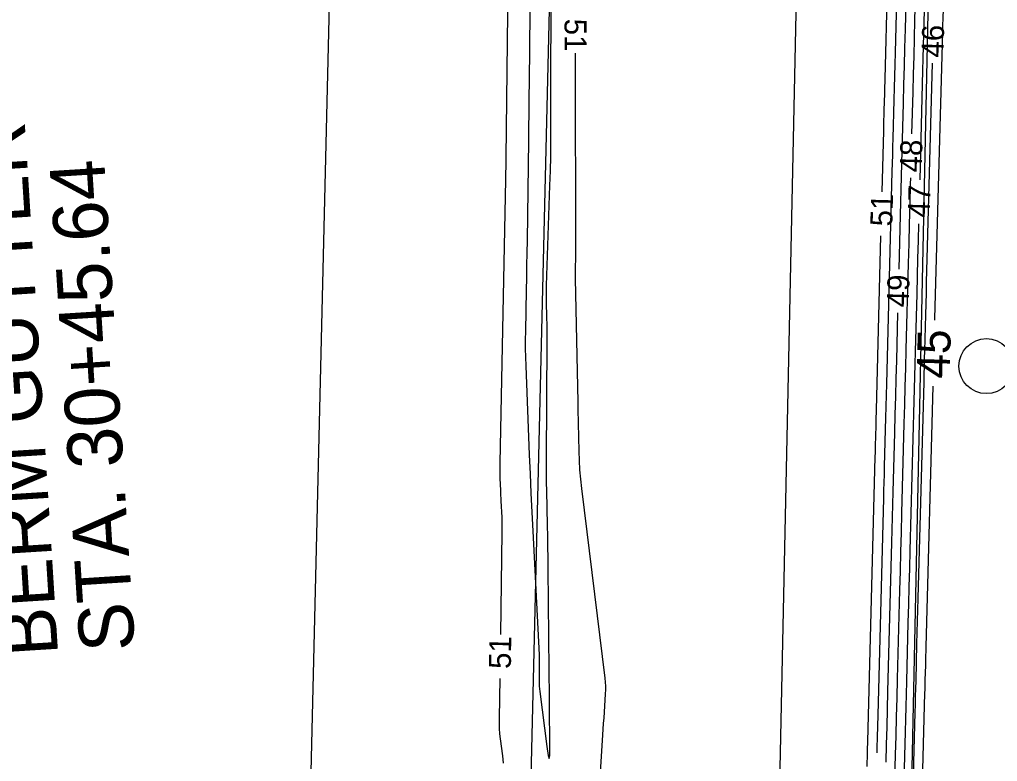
# Model space of a CAD drawing. Extents: x 2384780 to 2405861, y 547869 to 573706.
# Drawn here: x 2395635.8 to 2395724.7, y 553907.2 to 553974.7 of the extents above; entities that cross this region are included whole.
import ezdxf

# ---------------------------------------------------------------- set-up
doc = ezdxf.new("R2010")
doc.units = 0
for name, color, linetype in [('Old_Level_23', 7, 'Continuous'), ('Old_Level_5', 7, 'Continuous'), ('Old_Level_6', 7, 'Continuous'), ('Old_Level_60', 7, 'Continuous'), ('Old_Level_61', 7, 'Continuous'), ('Old_Level_63', 7, 'Continuous'), ('Prop Buffer Zone 1', 7, 'Continuous'), ('Prop Buffer Zone 2', 7, 'Continuous')]:
    doc.layers.add(name, color=color, linetype=linetype)

msp = doc.modelspace()

# ---------------------------------------------------------------- linework, layer by layer
at = {"layer": 'Old_Level_23'}
msp.add_circle((2395723.6565, 553943.171), 2.5, dxfattribs=at)
at = {"layer": 'Old_Level_6'}
for p, q in [((2395711.6968, 554229.78659), (2395702.13538, 553776.5459)), ((2395723.63825, 554226.88475), (2395714.41986, 553789.90496))]:
    msp.add_line(p, q, dxfattribs=at)
at = {"layer": 'Old_Level_60'}
for points in [[(2395714.17825, 553959.01725), (2395714.323, 553964.583), (2395714.33525, 553965.0505), (2395714.3475, 553965.51775), (2395714.36, 553965.98525), (2395714.3725, 553966.4525), (2395714.4135, 553967.97925), (2395714.42225, 553968.3065), (2395714.431, 553968.63375), (2395714.43975, 553968.961), (2395714.44825, 553969.288), (2395715.09775, 553994.26125)], [(2395716.598, 553986.64425), (2395716.26425, 553973.8135), (2395716.22025, 553972.1325), (2395716.176, 553970.45175), (2395716.1315, 553968.77075), (2395716.0865, 553967.08975), (2395715.93875, 553961.59875), (2395715.90725, 553960.422), (2395715.876, 553959.2455), (2395715.845, 553958.06875), (2395715.81425, 553956.892), (2395715.687, 553952.00275)], [(2395680.222, 553983.20425), (2395679.963, 553962.106), (2395679.96075, 553961.91225), (2395679.95825, 553961.7185), (2395679.95575, 553961.52475), (2395679.95325, 553961.331), (2395679.94475, 553960.69775), (2395679.94275, 553960.562), (2395679.94075, 553960.4265), (2395679.93825, 553960.29075), (2395679.9355, 553960.15525), (2395679.41075, 553934.343), (2395679.40625, 553934.0025), (2395679.407, 553933.662), (2395679.413, 553933.32175), (2395679.42425, 553932.9815), (2395679.469, 553931.87), (2395679.47875, 553931.63175), (2395679.48925, 553931.39375), (2395679.5005, 553931.1555), (2395679.51225, 553930.9175), (2395679.5895, 553929.3935), (2395679.6035, 553929.06675), (2395679.612, 553928.74), (2395679.615, 553928.41325), (2395679.61275, 553928.08625), (2395679.46825, 553918.77325)], [(2395717.33275, 553982.24175), (2395717.1345, 553974.625), (2395717.092, 553972.99275), (2395717.049, 553971.3605), (2395717.0055, 553969.7285), (2395716.96175, 553968.09625), (2395716.85975, 553964.30225)], [(2395718.1145, 553979.65025), (2395717.98, 553974.48375), (2395717.951, 553973.37675), (2395717.922, 553972.2695), (2395717.8925, 553971.1625), (2395717.863, 553970.05525), (2395717.59525, 553960.10575)], [(2395688.0835, 553898.46975), (2395688.79525, 553909.6435), (2395688.828, 553910.15575), (2395688.8605, 553910.66825), (2395688.89325, 553911.1805), (2395688.92575, 553911.69275), (2395689.0325, 553913.36625), (2395689.047, 553913.72475), (2395689.04475, 553914.0825), (2395689.026, 553914.44), (2395688.9905, 553914.797), (2395686.87225, 553932.034), (2395686.779, 553932.87975), (2395686.7065, 553933.72725), (2395686.655, 553934.57625), (2395686.6245, 553935.4265), (2395686.534, 553939.27325), (2395686.53275, 553939.336), (2395686.53175, 553939.39875), (2395686.5315, 553939.4615), (2395686.53175, 553939.52425), (2395686.53275, 553939.729), (2395686.53275, 553939.773), (2395686.53275, 553939.81675), (2395686.53225, 553939.86075), (2395686.53125, 553939.90475), (2395686.28875, 553951.15525), (2395686.28625, 553951.3235), (2395686.286, 553951.492), (2395686.28825, 553951.6605), (2395686.29275, 553951.829), (2395686.31125, 553952.37925), (2395686.3145, 553952.497), (2395686.317, 553952.615), (2395686.3185, 553952.733), (2395686.319, 553952.85075), (2395686.304, 553971.63425)], [(2395718.72925, 553970.72025), (2395718.2215, 553951.84275), (2395718.1945, 553950.83975), (2395718.168, 553949.83675), (2395718.1415, 553948.83375), (2395718.11525, 553947.83075), (2395718.03, 553944.55425), (2395718.01175, 553943.85225), (2395717.99325, 553943.15), (2395717.97475, 553942.448), (2395717.95575, 553941.746), (2395717.42575, 553922.0365), (2395717.39825, 553921.00775), (2395717.371, 553919.979), (2395717.34375, 553918.9505), (2395717.317, 553917.92175), (2395717.22975, 553914.56125), (2395717.21075, 553913.84125), (2395717.192, 553913.121), (2395717.17275, 553912.401), (2395717.1535, 553911.681), (2395716.6305, 553892.23225)], [(2395716.75225, 553960.30375), (2395716.73625, 553959.70525), (2395716.688, 553957.90725), (2395716.64025, 553956.10925), (2395716.593, 553954.311), (2395716.546, 553952.513), (2395716.34225, 553944.67825), (2395716.29825, 553942.9995), (2395716.25425, 553941.3205), (2395716.2095, 553939.64175), (2395716.1645, 553937.963), (2395715.94475, 553929.7915), (2395715.898, 553928.0405), (2395715.8515, 553926.2895), (2395715.80525, 553924.53825), (2395715.75975, 553922.78725), (2395715.55025, 553914.732), (2395715.50525, 553913.006), (2395715.45975, 553911.28), (2395715.414, 553909.55375), (2395715.36775, 553907.82775), (2395715.154, 553899.8785)], [(2395717.48775, 553956.10725), (2395717.447, 553954.5835), (2395717.40425, 553952.973), (2395717.36175, 553951.36225), (2395717.31975, 553949.75175), (2395717.18275, 553944.49025), (2395717.1535, 553943.36275), (2395717.12375, 553942.23525), (2395717.09375, 553941.108), (2395717.0635, 553939.9805), (2395716.69875, 553926.41425), (2395716.65475, 553924.77425), (2395716.61125, 553923.13425), (2395716.568, 553921.49425), (2395716.52525, 553919.85425), (2395716.386, 553914.4965), (2395716.356, 553913.3485), (2395716.32575, 553912.2005), (2395716.29525, 553911.0525), (2395716.2645, 553909.9045), (2395715.908, 553896.637)], [(2395712.8155, 553906.75175), (2395712.84875, 553907.98825), (2395712.85575, 553908.253), (2395712.86275, 553908.518), (2395712.86975, 553908.783), (2395712.87675, 553909.04775), (2395713.549, 553934.9085), (2395713.56, 553935.33175), (2395713.57125, 553935.755), (2395713.58225, 553936.17825), (2395713.59375, 553936.60125), (2395713.631, 553937.98375), (2395713.63875, 553938.28), (2395713.64675, 553938.57625), (2395713.6545, 553938.8725), (2395713.66225, 553939.16875), (2395714.0745, 553955.0185)], [(2395715.583, 553948.004), (2395715.471, 553943.69425), (2395715.428, 553942.05), (2395715.38475, 553940.40575), (2395715.34125, 553938.7615), (2395715.297, 553937.1175), (2395715.15275, 553931.7465), (2395715.12175, 553930.5955), (2395715.09125, 553929.4445), (2395715.061, 553928.29375), (2395715.031, 553927.14275), (2395714.67825, 553913.57325), (2395714.63625, 553911.96625), (2395714.594, 553910.35925), (2395714.55125, 553908.75225), (2395714.50825, 553907.14525)], [(2395679.40625, 553914.77375), (2395679.35025, 553911.163), (2395679.3515, 553910.6875), (2395679.37, 553910.21275), (2395679.40575, 553909.739), (2395679.4585, 553909.26625), (2395679.6595, 553907.7235), (2395679.6945, 553907.39275), (2395679.7135, 553907.0615)]]:
    msp.add_lwpolyline(points, dxfattribs=at)
at = {"layer": 'Old_Level_61'}
for points in [[(2395715.852, 553990.606), (2395715.36, 553971.691), (2395715.33175, 553970.61675), (2395715.3035, 553969.54275), (2395715.275, 553968.4685), (2395715.24625, 553967.39425), (2395715.15175, 553963.8855), (2395715.13175, 553963.1335), (2395715.11175, 553962.3815), (2395715.092, 553961.62975), (2395715.07225, 553960.87775), (2395714.57, 553941.5585), (2395714.543, 553940.52475), (2395714.51575, 553939.491), (2395714.48825, 553938.45725), (2395714.4605, 553937.42375), (2395714.36975, 553934.047), (2395714.3505, 553933.32325), (2395714.33125, 553932.59975), (2395714.312, 553931.87625), (2395714.29325, 553931.1525), (2395713.7805, 553911.424), (2395713.7545, 553910.43125), (2395713.72825, 553909.43875), (2395713.702, 553908.446), (2395713.69, 553908.00275)], [(2395683.0455, 553913.59425), (2395683.69675, 553908.59525), (2395683.8235, 553907.754), (2395683.91175, 553907.4765), (2395683.96075, 553907.76325), (2395683.97125, 553908.61425), (2395683.9415, 553912.31525), (2395683.935, 553913.10825), (2395683.92825, 553913.90125), (2395683.921, 553914.6945), (2395683.9135, 553915.4875), (2395683.8245, 553924.776), (2395683.8135, 553925.75225), (2395683.799, 553926.72875), (2395683.781, 553927.705), (2395683.75975, 553928.68125), (2395683.68475, 553931.87025), (2395683.671, 553932.55375), (2395683.6625, 553933.23725), (2395683.65875, 553933.92075), (2395683.66, 553934.60425), (2395683.71925, 553945.52625), (2395683.72025, 553946.02075), (2395683.718, 553946.515), (2395683.7125, 553947.0095), (2395683.7035, 553947.50375), (2395683.6685, 553949.1185), (2395683.6635, 553949.4645), (2395683.66325, 553949.8105), (2395683.6675, 553950.1565), (2395683.67675, 553950.50225), (2395683.98125, 553959.58975), (2395684.02025, 553960.91825), (2395684.0475, 553962.247), (2395684.0635, 553963.576), (2395684.06825, 553964.905), (2395684.06475, 553969.24675), (2395684.065, 553970.17725), (2395684.067, 553971.10775), (2395684.07075, 553972.038), (2395684.07625, 553972.9685), (2395684.14725, 553983.19125)], [(2395682.18525, 553981.48075), (2395682.135, 553974.26775), (2395682.127, 553973.217), (2395682.1175, 553972.166), (2395682.10675, 553971.11525), (2395682.0945, 553970.06425), (2395682.0525, 553966.63175), (2395682.04325, 553965.896), (2395682.034, 553965.1605), (2395682.0245, 553964.42475), (2395682.01475, 553963.68925), (2395681.89425, 553954.59875), (2395681.878, 553953.4655), (2395681.86, 553952.33225), (2395681.84, 553951.19925), (2395681.818, 553950.066), (2395681.74275, 553946.36425), (2395681.7325, 553945.57125), (2395681.7345, 553944.77825), (2395681.74825, 553943.98525), (2395681.77425, 553943.1925), (2395682.09975, 553935.0995), (2395682.172, 553933.36525), (2395682.2485, 553931.63125), (2395682.32975, 553929.89775), (2395682.4155, 553928.16425), (2395682.9865, 553916.91225), (2395683.0005, 553916.5825), (2395683.009, 553916.25275), (2395683.01225, 553915.92275), (2395683.00975, 553915.59275), (2395682.993, 553914.51475), (2395682.99375, 553914.28375), (2395683.0025, 553914.0535), (2395683.02, 553913.82375), (2395683.0455, 553913.59425)], [(2395719.7135, 553975.83125), (2395719.68175, 553974.61075), (2395719.67475, 553974.349), (2395719.668, 553974.0875), (2395719.661, 553973.826), (2395719.654, 553973.56425), (2395718.95275, 553947.49125), (2395718.949, 553947.35225)], [(2395718.79, 553941.3545), (2395718.15275, 553917.6585), (2395718.14175, 553917.24125), (2395718.1305, 553916.824), (2395718.1195, 553916.4065), (2395718.10875, 553915.98925), (2395718.07325, 553914.626), (2395718.06575, 553914.33375), (2395718.058, 553914.04175), (2395718.05025, 553913.7495), (2395718.04225, 553913.4575), (2395717.35325, 553887.82775)]]:
    msp.add_lwpolyline(points, dxfattribs=at)
at = {"layer": 'Old_Level_63'}
msp.add_ellipse((2395727.45003, 554021.05834), major_axis=(15.71221, 376.73026), ratio=0.59897866, dxfattribs=at)
at = {"layer": 'Prop Buffer Zone 1'}
msp.add_lwpolyline([(2395680.9085, 553848.68275), (2395688.1975, 554154.54575)], dxfattribs=at)
at = {"layer": 'Prop Buffer Zone 2'}
msp.add_lwpolyline([(2395660.91425, 553849.15925), (2395668.20325, 554155.02225)], dxfattribs=at)

# ---------------------------------------------------------------- texts
at = {"layer": 'Old_Level_5'}
for s, p in [('BERM GUTTER', (2395639.268, 553916.92275)), ('STA. 30+45.64 ', (2395646.25425, 553917.3615))]:
    msp.add_text(s, height=4.9999995, rotation=93.5935944, dxfattribs=at).set_placement(p)
at = {"layer": 'Old_Level_60'}
for s, rotation, p in [('51', 270.0456417, (2395685.3015, 553974.76725)), ('46', 88.4788333, (2395719.743, 553971.21325)), ('48', 88.4593722, (2395717.76525, 553960.77275)), ('47', 88.4595083, (2395718.50275, 553956.64725)), ('51', 88.510425, (2395715.0965, 553955.8585)), ('49', 88.510425, (2395716.59625, 553948.49775)), ('51', 89.1120583, (2395680.4195, 553915.6245))]:
    msp.add_text(s, height=2, rotation=rotation, dxfattribs=at).set_placement(p)
at = {"layer": 'Old_Level_61'}
msp.add_text('45', height=3, rotation=88.4817583, dxfattribs=at).set_placement((2395720.30875, 553942.0115))

doc.saveas('drawing.dxf')
